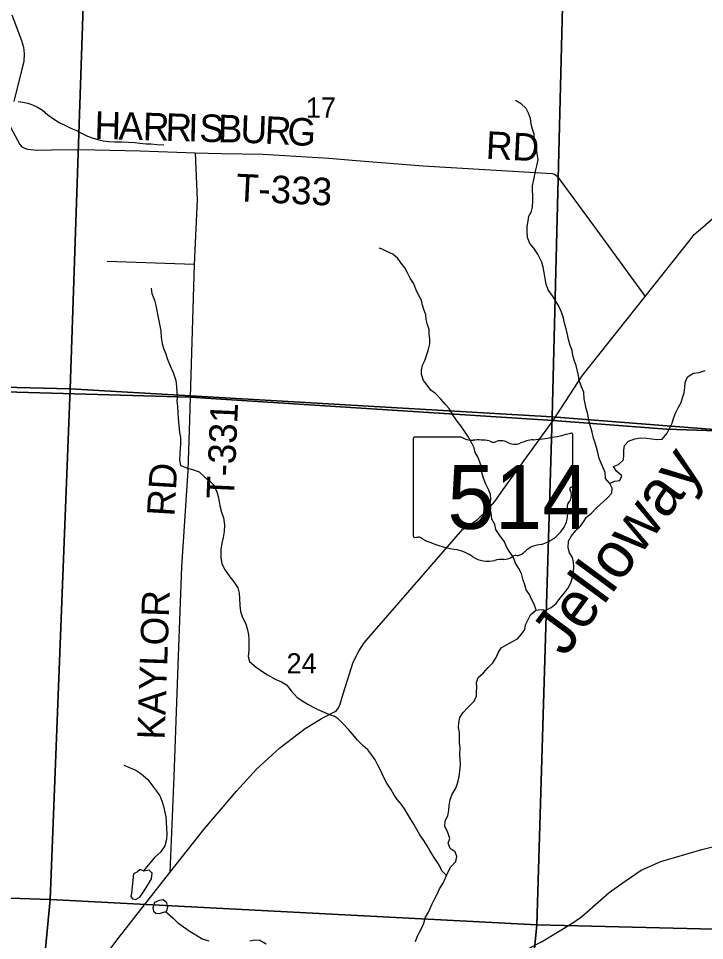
# Model space of a CAD drawing. Extents: x 1759416 to 2214760, y 252598 to 1116833.
# Drawn here: x 2034652 to 2042137, y 895108 to 905159 of the extents above; entities that cross this region are included whole.
import ezdxf

# ---------------------------------------------------------------- set-up
doc = ezdxf.new("R2010")
doc.units = 0
for name, color, linetype in [('GM_X_Minor_Lake', 7, 'Continuous'), ('GM_X_Minor_River', 7, 'Continuous'), ('GM_X_Minor_River_Text', 7, 'Continuous'), ('GM_X_Section', 7, 'Continuous'), ('GM_X_Section_Text', 7, 'Continuous'), ('GM_X_State_Location', 7, 'Continuous'), ('GM_X_State_Route', 7, 'Continuous'), ('GM_X_State_Shield', 7, 'Continuous'), ('GM_X_Township', 7, 'Continuous'), ('GM_X_Township_Road', 7, 'Continuous'), ('GM_X_Township_Road_Text', 7, 'Continuous'), ('GM_X_Township_ROW', 7, 'Continuous')]:
    doc.layers.add(name, color=color, linetype=linetype)

msp = doc.modelspace()

# ---------------------------------------------------------------- linework, layer by layer
at = {"layer": 'GM_X_Minor_Lake'}
for points in [[(2036022, 895866), (2035979, 895884), (2035951, 895858), (2035909, 895837), (2035887, 895625), (2035878, 895587), (2035896, 895561), (2035930, 895555), (2035976, 895581), (2036008, 895629), (2036069, 895720), (2036105, 895782), (2036113, 895844), (2036079, 895874)], [(2036023, 895866), (2035979, 895884), (2035951, 895858), (2035909, 895837), (2035887, 895625), (2035878, 895587), (2035896, 895561), (2035930, 895555), (2035976, 895581), (2036008, 895629), (2036069, 895720), (2036105, 895782), (2036113, 895844), (2036079, 895874)], [(2036079, 895874), (2036022, 895866)], [(2036271, 895430), (2036281, 895474), (2036270, 895518), (2036232, 895550), (2036186, 895546), (2036136, 895521), (2036118, 895465), (2036125, 895427), (2036153, 895405), (2036191, 895403)], [(2036191, 895403), (2036271, 895430)]]:
    msp.add_lwpolyline(points, dxfattribs=at)
at = {"layer": 'GM_X_Minor_River'}
for points in [[(2034649, 904255), (2034701, 904245), (2034755, 904235), (2034805, 904219), (2034859, 904193), (2034916, 904159), (2034972, 904109), (2035036, 904064), (2035096, 904024), (2035165, 903992), (2035223, 903964), (2035277, 903942), (2035355, 903902), (2035407, 903878), (2035458, 903857), (2035528, 903837), (2035578, 903827), (2035640, 903819), (2035704, 903815), (2035778, 903814), (2035852, 903810), (2035922, 903806), (2035975, 903800), (2036047, 903794), (2036101, 903791), (2036163, 903787), (2036237, 903781)], [(2041102, 900091), (2041056, 900145), (2041054, 900209), (2041030, 900261), (2041008, 900313), (2040988, 900363), (2040972, 900429), (2040958, 900483), (2040944, 900535), (2040926, 900586), (2040910, 900648), (2040896, 900702), (2040874, 900776), (2040862, 900846), (2040846, 900908), (2040834, 900962), (2040824, 901012), (2040820, 901084), (2040796, 901142), (2040770, 901214), (2040762, 901266), (2040752, 901316), (2040736, 901377), (2040714, 901433), (2040700, 901487), (2040692, 901539), (2040672, 901593), (2040652, 901661), (2040642, 901713), (2040628, 901775), (2040612, 901825), (2040598, 901891), (2040578, 901957), (2040546, 902023), (2040516, 902077), (2040480, 902137), (2040430, 902202), (2040408, 902264), (2040398, 902326), (2040388, 902390), (2040378, 902448), (2040362, 902504), (2040320, 902590), (2040276, 902654), (2040232, 902708), (2040206, 902772), (2040202, 902840), (2040202, 902892), (2040214, 902955), (2040222, 903005), (2040248, 903055), (2040262, 903107), (2040264, 903171), (2040264, 903229), (2040260, 903285), (2040262, 903335), (2040272, 903387), (2040286, 903457), (2040296, 903509), (2040312, 903567), (2040322, 903621), (2040312, 903687), (2040298, 903784), (2040280, 903842), (2040277, 903898), (2040261, 903952), (2040247, 904006), (2040239, 904070), (2040215, 904128), (2040191, 904178), (2040136, 904228), (2040082, 904262), (2040074, 904260)], [(2040299, 898709), (2040279, 898775), (2040249, 898829), (2040227, 898879), (2040191, 898931), (2040177, 898987), (2040157, 899037), (2040141, 899108), (2040111, 899164), (2040075, 899222), (2040049, 899290), (2040013, 899340), (2039979, 899392), (2039953, 899454), (2039903, 899522), (2039860, 899590), (2039848, 899642), (2039818, 899700), (2039810, 899766), (2039792, 899822), (2039807, 899919), (2039801, 899969), (2039779, 900023), (2039751, 900081), (2039727, 900149), (2039709, 900209), (2039705, 900267), (2039687, 900323), (2039663, 900379), (2039633, 900429), (2039623, 900479), (2039597, 900531), (2039556, 900605), (2039518, 900661), (2039478, 900718), (2039440, 900768), (2039392, 900838), (2039350, 900906), (2039306, 900956), (2039260, 901008), (2039204, 901066), (2039150, 901108), (2039110, 901162), (2039072, 901212), (2039048, 901278), (2039050, 901330), (2039062, 901380), (2039086, 901430), (2039122, 901539), (2039140, 901611), (2039142, 901667), (2039134, 901717), (2039132, 901769), (2039114, 901819), (2039100, 901879), (2039098, 901929), (2039074, 901985), (2039060, 902035), (2039048, 902089), (2039022, 902141), (2038988, 902207), (2038966, 902266), (2038924, 902328), (2038896, 902386), (2038866, 902440), (2038828, 902492), (2038792, 902542), (2038736, 902590), (2038680, 902616), (2038622, 902644), (2038586, 902654)], [(2036099, 902221), (2036109, 902161), (2036135, 902089), (2036151, 902031), (2036178, 901901), (2036196, 901809), (2036205, 901755), (2036211, 901685), (2036221, 901614), (2036239, 901556), (2036262, 901502), (2036274, 901452), (2036308, 901374), (2036341, 901300), (2036369, 901214), (2036375, 901148), (2036379, 901086), (2036384, 901036), (2036382, 900986), (2036386, 900932), (2036390, 900857), (2036394, 900807), (2036403, 900723), (2036411, 900647), (2036419, 900591), (2036422, 900519), (2036418, 900469), (2036414, 900417), (2036410, 900344), (2036422, 900286), (2036495, 900257), (2036551, 900243), (2036623, 900217), (2036687, 900159), (2036738, 900119), (2036788, 900067), (2036822, 899987), (2036836, 899933), (2036851, 899845), (2036869, 899777), (2036891, 899715), (2036902, 899639), (2036896, 899568), (2036886, 899502), (2036870, 899440), (2036861, 899372), (2036861, 899280), (2036871, 899218), (2036899, 899156), (2036958, 899074), (2037002, 899018), (2037044, 898952), (2037059, 898894), (2037065, 898836), (2037067, 898761), (2037075, 898693), (2037096, 898631), (2037132, 898559), (2037152, 898495), (2037163, 898439), (2037165, 898389), (2037165, 898269), (2037159, 898203), (2037172, 898150), (2037244, 898089), (2037318, 898037), (2037369, 898005), (2037459, 897953), (2037523, 897927), (2037575, 897897), (2037632, 897827), (2037692, 897759), (2037754, 897716), (2037808, 897686), (2037869, 897652), (2037919, 897626), (2037969, 897604), (2038027, 897578), (2038095, 897554)], [(2039648, 897770), (2039648, 897820), (2039652, 897872), (2039650, 897922), (2039668, 897974), (2039724, 898028), (2039776, 898084), (2039828, 898136), (2039864, 898194), (2039886, 898244), (2039918, 898300), (2039978, 898330), (2040042, 898369), (2040098, 898397), (2040140, 898449), (2040178, 898499), (2040184, 898549), (2040213, 898607), (2040237, 898657), (2040297, 898709), (2040357, 898715), (2040411, 898711), (2040463, 898739), (2040517, 898781), (2040557, 898837), (2040609, 898897), (2040653, 898957), (2040681, 899019), (2040697, 899070), (2040709, 899124), (2040711, 899182), (2040709, 899232), (2040697, 899282), (2040665, 899336), (2040649, 899390), (2040653, 899462), (2040687, 899518), (2040733, 899576), (2040784, 899624), (2040816, 899674), (2040850, 899724), (2040902, 899768), (2040956, 899821), (2041080, 899933), (2041124, 899985), (2041128, 900039), (2041102, 900091), (2041156, 900117), (2041214, 900121), (2041236, 900175), (2041176, 900223), (2041144, 900277), (2041200, 900297), (2041254, 900347), (2041256, 900401), (2041256, 900453), (2041264, 900503), (2041309, 900553), (2041375, 900578), (2041439, 900588), (2041509, 900584), (2041561, 900576), (2041617, 900570), (2041675, 900574), (2041731, 900638), (2041759, 900698), (2041785, 900748), (2041797, 900800), (2041819, 900858), (2041853, 900922), (2041881, 900972), (2041897, 901024), (2041913, 901078), (2041921, 901136), (2041927, 901192), (2041950, 901252), (2042016, 901293), (2042078, 901301), (2042142, 901321)], [(2038984, 895098), (2039002, 895148), (2039026, 895198), (2039054, 895248), (2039076, 895298), (2039094, 895363), (2039126, 895419), (2039164, 895509), (2039190, 895559), (2039224, 895621), (2039244, 895671), (2039286, 895733), (2039312, 895791), (2039341, 895857), (2039371, 895911), (2039425, 895971), (2039433, 896025), (2039417, 896076), (2039363, 896110), (2039341, 896168), (2039357, 896222), (2039337, 896284), (2039303, 896354), (2039307, 896412), (2039335, 896466), (2039347, 896524), (2039351, 896580), (2039363, 896644), (2039389, 896710), (2039419, 896760), (2039439, 896810), (2039459, 896891), (2039467, 896953), (2039473, 897025), (2039471, 897087), (2039469, 897137), (2039471, 897207), (2039465, 897259), (2039465, 897315), (2039463, 897375), (2039453, 897431), (2039455, 897481), (2039467, 897539), (2039499, 897590), (2039555, 897648), (2039622, 897712), (2039648, 897770)], [(2039323, 895817), (2039272, 895869), (2039250, 895919), (2039218, 895969), (2039182, 896025), (2039142, 896090), (2039112, 896142), (2039076, 896200), (2039032, 896262), (2038998, 896318), (2038966, 896378), (2038930, 896434), (2038898, 896490), (2038864, 896542), (2038832, 896592), (2038784, 896646), (2038748, 896700), (2038716, 896758), (2038672, 896822), (2038634, 896891), (2038606, 896959), (2038574, 897021), (2038544, 897077), (2038506, 897129), (2038464, 897187), (2038410, 897233), (2038352, 897293), (2038302, 897353), (2038254, 897409), (2038202, 897463), (2038140, 897523), (2038095, 897554)], [(2035802, 897021), (2035870, 896992), (2035932, 896964), (2035989, 896930), (2036065, 896862), (2036115, 896796), (2036158, 896736), (2036194, 896684), (2036218, 896630), (2036234, 896572), (2036245, 896522), (2036259, 896456), (2036263, 896398), (2036267, 896332), (2036270, 896267), (2036266, 896211), (2036248, 896139), (2036204, 896073), (2036136, 896015), (2036017, 895868)], [(2036258, 895426), (2036335, 895354), (2036385, 895310), (2036454, 895256), (2036526, 895206), (2036586, 895170), (2036656, 895126), (2036731, 895105)], [(2037177, 895106), (2037233, 895116), (2037287, 895113), (2037356, 895071)]]:
    msp.add_lwpolyline(points, dxfattribs=at)
at = {"layer": 'GM_X_Section'}
for points in [[(2030222, 906536), (2035400, 906469), (2035215, 901121), (2030129, 901248)], [(2035400, 906469), (2040612, 906295), (2040476, 900816), (2035215, 901121)], [(2040612, 906295), (2045975, 906044), (2045771, 900547), (2042425, 900665), (2040476, 900816)], [(2035215, 901121), (2034997, 895554), (2029953, 895722), (2029955, 895884), (2030129, 901248)], [(2040476, 900816), (2040307, 895280), (2034997, 895554), (2035215, 901121)], [(2040476, 900816), (2042425, 900665), (2045771, 900547), (2045668, 895132), (2042986, 895215), (2040307, 895280)], [(2029953, 895722), (2034997, 895554), (2034760, 893033), (2034660, 890436), (2029802, 890625), (2029811, 890985), (2029853, 892590), (2029894, 894204)], [(2034997, 895554), (2040307, 895280), (2040044, 892620), (2039912, 890398), (2034660, 890436), (2034760, 893033)], [(2042986, 895215), (2042881, 893673), (2042786, 892021), (2042716, 890388), (2042713, 890328), (2039912, 890398), (2040044, 892620), (2040307, 895280)]]:
    msp.add_lwpolyline(points, close=True, dxfattribs=at)
at = {"layer": 'GM_X_State_Route'}
msp.add_lwpolyline([(2035464, 894765), (2035751, 895146), (2036305, 895851), (2036674, 896320), (2037033, 896738), (2037249, 896975), (2037503, 897207), (2037780, 897420), (2037883, 897481), (2037959, 897529), (2038107, 897604), (2038122, 897616), (2038137, 897633), (2038158, 897674), (2038194, 897796), (2038304, 898144), (2038365, 898262), (2038425, 898353), (2038490, 898429), (2039407, 899484), (2039498, 899587), (2039661, 899696), (2039771, 899804), (2039848, 899893), (2039939, 900024), (2040486, 900777), (2040801, 901265), (2041489, 902130), (2041981, 902747), (2042022, 902806), (2042120, 902884), (2042796, 903479)], dxfattribs=at)
at = {"layer": 'GM_X_State_Shield'}
for p, q in [((2040701, 900069), (2040701, 900622)), ((2038960, 900578), (2038960, 899521)), ((2039487, 900596), (2038977, 900596)), ((2040700, 900069), (2040701, 900069))]:
    msp.add_line(p, q, dxfattribs=at)
for centre, major_axis, start_param, end_param in [((2040081, 902036), (1845, 0), 4.814394, 5.042369), ((2040681, 900624), (19.4, 0), 6.141152, 7.989035), ((2038980, 900580), (20.2, 0), 1.712693, 3.28349), ((2039608, 900718), (196, 0), 4.042523, 4.731795), ((2039673, 900003), (702, 0), 1.404758, 1.657858), ((2039833, 900585), (56.4, 0), 3.836095, 5.185415), ((2039915, 900463), (117, 0), 0.950623, 2.079405), ((2040067, 900631), (141, 0), 4.081561, 5.145723), ((2040316, 900273), (371, 0), 1.699011, 2.107814), ((2040696, 900029), (30, 0), 1.883978, 3.671073), ((2040680, 900067), (20.7, 0), 5.05454, 6.418171), ((2040505, 899959), (180, 0), 5.934695, 6.695948), ((2040184, 899768), (462, 0), 5.101752, 6.440018), ((2040770, 899838), (131, 0), 2.387724, 3.262537), ((2038980, 899519), (20.3, 0), 3.00124, 4.508301), ((2038984, 899627), (155, 0), 4.665946, 4.897461), ((2039015, 899460), (56, 0), 0.519207, 1.627899), ((2039722, 900409), (1333, 0), 4.195997, 4.488961), ((2040379, 899224), (253, 0), 1.647645, 2.488434), ((2039325, 899046), (417, 0), 0.823519, 1.323587), ((2040058, 899419), (149, 0), 4.937069, 5.64225), ((2039776, 899455), (265, 0), 4.026481, 4.996735), ((2039928, 899089), (217, 0), 1.495662, 1.94098), ((2039948, 899376), (141, 0), 4.691044, 5.507374), ((2040075, 899273), (39.7, 0), 1.147584, 2.315152)]:
    msp.add_ellipse(centre, major_axis=major_axis, ratio=0.8, start_param=start_param, end_param=end_param, dxfattribs=at)
at = {"layer": 'GM_X_Township'}
for points in [[(2056947, 912673), (2056846, 910775), (2056822, 909880), (2056672, 905166), (2056513, 900187), (2053744, 900300), (2052347, 900357), (2049823, 900412), (2041723, 900684), (2040486, 900777), (2036525, 901031), (2031605, 901174), (2031091, 901195), (2030096, 901234), (2030186, 904712), (2030220, 906563), (2030397, 911188), (2030428, 911248), (2030425, 911443), (2030439, 911825), (2030442, 911897), (2030560, 915921)], [(2029621, 882518), (2029741, 887327), (2029821, 890910), (2029913, 893957), (2029958, 895852), (2029992, 897192), (2030096, 901234), (2031091, 901195), (2031605, 901174), (2036525, 901031), (2040486, 900777), (2041723, 900684), (2049823, 900412)]]:
    msp.add_lwpolyline(points, dxfattribs=at)
at = {"layer": 'GM_X_Township_Road'}
for points in [[(2034579, 905197), (2034687, 904920), (2034707, 904846), (2034714, 904772), (2034710, 904691), (2034691, 904605), (2034603, 904255)], [(2034567, 903975), (2034667, 903784), (2034691, 903760), (2034717, 903744), (2034751, 903733), (2034857, 903723), (2035169, 903730), (2035486, 903728), (2035980, 903717), (2036580, 903694), (2036865, 903687), (2037317, 903681), (2038039, 903636), (2038337, 903612), (2039068, 903551), (2040473, 903468), (2040501, 903463), (2040529, 903439), (2040933, 902893), (2041489, 902130)], [(2036580, 903694), (2036603, 903181), (2036570, 902476), (2036525, 901031), (2036517, 900779)], [(2036517, 900779), (2036501, 900232), (2036430, 899180), (2036395, 898209), (2036348, 896898), (2036305, 895851)], [(2037453, 893689), (2037511, 893727), (2037635, 893785), (2038197, 894052), (2038840, 894349), (2039301, 894563), (2039578, 894697), (2039768, 894795), (2040095, 894961), (2040358, 895095), (2040552, 895209), (2040710, 895308), (2040798, 895371), (2041004, 895551), (2041096, 895632), (2041272, 895756), (2041445, 895874), (2041661, 895970), (2042109, 896102), (2043149, 896362)]]:
    msp.add_lwpolyline(points, dxfattribs=at)
at = {"layer": 'GM_X_Township_ROW'}
msp.add_lwpolyline([(2036570, 902476), (2035621, 902509)], dxfattribs=at)

# ---------------------------------------------------------------- texts
at = {"layer": 'GM_X_Minor_River_Text'}
msp.add_text('Jelloway', height=500.1, rotation=53.6141, dxfattribs=at).set_placement((2040615, 898187))
at = {"layer": 'GM_X_Section_Text'}
for s, p in [('17', (2037788, 904077)), ('24', (2037577, 898019))]:
    msp.add_text(s, height=221, rotation=0, dxfattribs=at).set_placement(p)
at = {"layer": 'GM_X_State_Location'}
for s in ['s', 'r']:
    msp.add_text(s, height=1, dxfattribs=at).set_placement((2039811, 899979))
msp.add_text('514', height=1, rotation=0, dxfattribs=at).set_placement((2039458, 899906))
at = {"layer": 'GM_X_State_Shield'}
msp.add_text('514', height=696.1, dxfattribs=at).set_placement((2039331, 899595))
at = {"layer": 'GM_X_Township_Road_Text'}
for s, rotation, p in [('H', 358.4953, (2035479, 903847)), ('A', 358.4917, (2035743, 903840)), ('R', 358.4963, (2036007, 903833)), ('R', 358.4933, (2036254, 903826)), ('I', 358.4988, (2036500, 903820)), ('S', 358.4983, (2036623, 903816)), ('B', 358.4815, (2036825, 903811)), ('U', 358.0071, (2037071, 903805)), ('R', 357.1302, (2037334, 903795)), ('G', 356.7195, (2037579, 903783)), ('RD', 357.0387, (2039746, 903631)), ('T-333', 357.2717, (2037020, 903168)), ('T-331', 87.4977, (2037003, 899918)), ('RD', 86.5467, (2036353, 899727)), ('KAYLOR', 88.0192, (2036247, 897295))]:
    msp.add_text(s, height=300, rotation=rotation, dxfattribs=at).set_placement(p)

doc.saveas('drawing.dxf')
